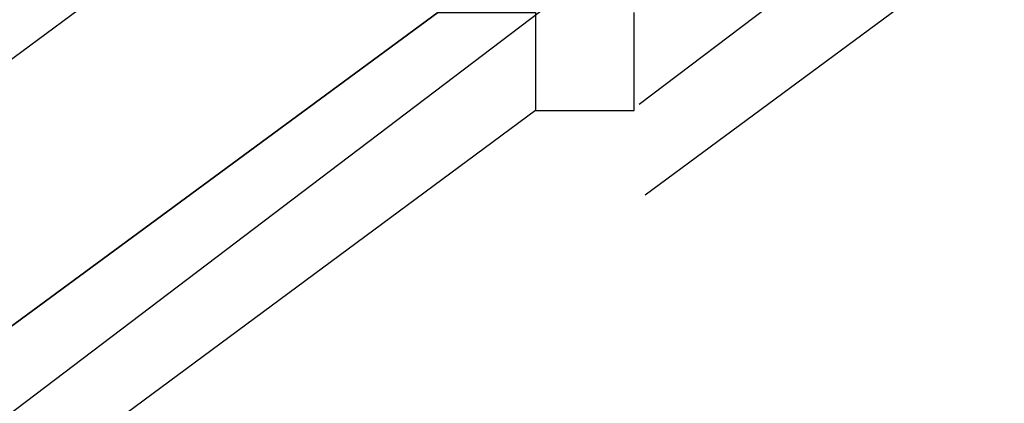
# Model space of a CAD drawing. Header units: feet. Extents: x -79 to 198, y -22 to 181.
# Tile 391 of 656: x 116.5832 to 116.717, y 33.2713 to 33.3234. Entities that reach past the tile are written whole.
import ezdxf

# ---------------------------------------------------------------- set-up
doc = ezdxf.new("R2010")
doc.units = ezdxf.units.FT
doc.layers.add('A-LINEA', color=7, linetype='CONTINUOUS')

msp = doc.modelspace()

# ---------------------------------------------------------------- linework, layer by layer
at = {"layer": 'A-LINEA'}
for p, q in [((116.7136, 33.347), (116.6674, 33.3119)), ((116.7136, 33.347), (116.6674, 33.3119)), ((116.7148, 33.334), (116.6682, 33.2996)), ((116.7148, 33.334), (116.6682, 33.2996)), ((116.6667, 33.3111), (116.6667, 33.3244)), ((116.6667, 33.3111), (116.6667, 33.3244)), ((116.6667, 33.3111), (116.6667, 33.3244)), ((116.6667, 33.3111), (116.6667, 33.3244)), ((116.6533, 33.3111), (116.6667, 33.3111)), ((116.6533, 33.3111), (116.6533, 33.3111)), ((116.6533, 33.3111), (116.6667, 33.3111)), ((116.6533, 33.3111), (116.6533, 33.3111)), ((116.6667, 33.3111), (116.6667, 33.3111)), ((116.6667, 33.3111), (116.6667, 33.3111))]:
    msp.add_line(p, q, dxfattribs=at)
for points in [[(103.4533, 25.1244), (105.36, 26.1111), (107.24, 27.1511), (109.1067, 28.2444), (110.9333, 29.3778), (112.7467, 30.5511), (114.52, 31.7644), (116.2667, 33.0311), (117.9733, 34.3244), (119.6533, 35.6711), (121.3067, 37.0578)], [(103.4533, 25.1244), (105.36, 26.1111), (107.24, 27.1511), (109.1067, 28.2444), (110.9333, 29.3778), (112.7467, 30.5511), (114.52, 31.7644), (116.2667, 33.0311), (117.9733, 34.3244), (119.6533, 35.6711), (121.3067, 37.0578)], [(116.64, 33.3378), (116.64, 33.3244), (113.4667, 30.9911), (113.4533, 31.0044), (116.6267, 33.3511), (116.64, 33.3511), (116.64, 33.3378)], [(116.64, 33.3378), (116.64, 33.3244), (113.4667, 30.9911), (113.4533, 31.0044), (116.6267, 33.3511), (116.64, 33.3511), (116.64, 33.3378)], [(116.6267, 33.3511), (116.64, 33.3511), (116.64, 33.3378), (116.64, 33.3244), (116.6533, 33.3244), (116.6533, 33.3111)], [(116.6267, 33.3511), (116.64, 33.3511), (116.64, 33.3378), (116.64, 33.3244), (116.6533, 33.3244), (116.6533, 33.3111)], [(116.6533, 33.3111), (113.48, 30.9644), (113.4667, 30.9778), (113.4667, 30.9911), (116.64, 33.3244), (116.6533, 33.3244), (116.6533, 33.3111)], [(116.6533, 33.3111), (113.48, 30.9644), (113.4667, 30.9778), (113.4667, 30.9911), (116.64, 33.3244), (116.6533, 33.3244), (116.6533, 33.3111)]]:
    msp.add_lwpolyline(points, dxfattribs=at)

doc.saveas('drawing.dxf')
